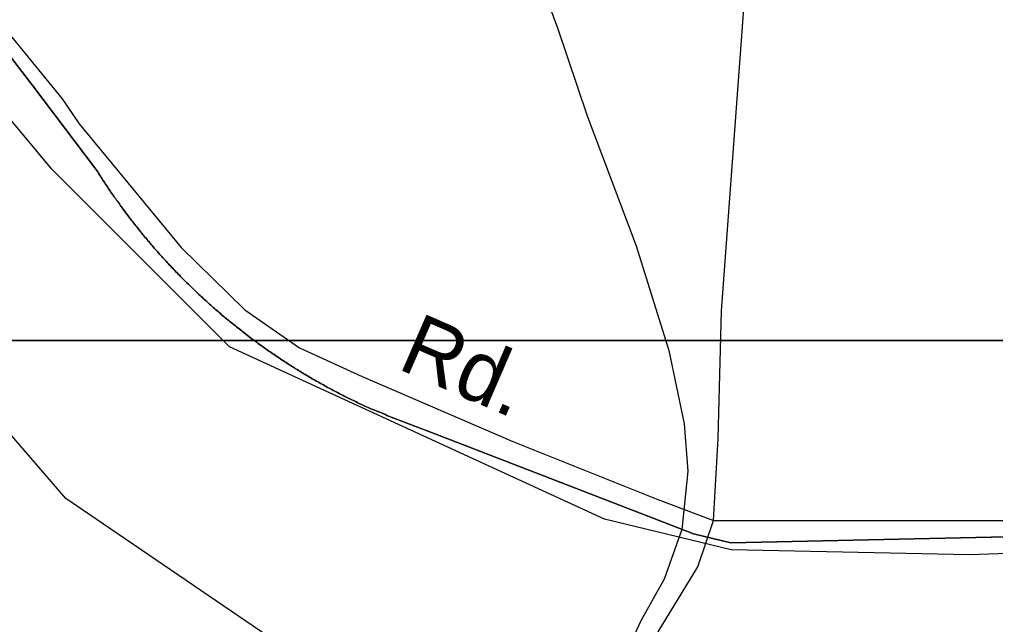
# Model space of a CAD drawing. Extents: x 2220236 to 2384410, y 720751 to 894131.
# Drawn here: x 2335783 to 2337300, y 816533 to 817474 of the extents above; entities that cross this region are included whole.
import ezdxf

# ---------------------------------------------------------------- set-up
doc = ezdxf.new("R2010")
doc.units = 0
for name, color, linetype in [('Exist Boundary Political City Limit New', 7, 'Continuous'), ('Exist Boundary Political City Limit Old', 7, 'Continuous'), ('Exist Hydrographic Creek Single Shore', 7, 'Continuous'), ('Exist Hydrographic Misc Water Feature', 7, 'Continuous'), ('Exist Road Secondary Type 51 Attributed', 7, 'Continuous'), ('Exist Road Secondary Type 51 Label', 7, 'Continuous'), ('Map Preparation Boundary City Limit Buffer Line', 7, 'Continuous'), ('Map Preparation Inset Cut Line', 7, 'Continuous')]:
    doc.layers.add(name, color=color, linetype=linetype)

msp = doc.modelspace()

# ---------------------------------------------------------------- linework, layer by layer
at = {"layer": 'Exist Boundary Political City Limit New'}
for points in [[(2335763.2, 817423.8), (2335798.8, 817377.3), (2335803.8, 817370.7), (2335902.2, 817241), (2335903.5, 817238.9), (2335905, 817236.8), (2335906.2, 817234.6), (2335907.5, 817232.5), (2335909, 817230.4), (2335910.2, 817228.3), (2335911.8, 817226.2), (2335913, 817224.1), (2335914.5, 817222.1), (2335915.8, 817219.9), (2335917.2, 817217.9), (2335918.5, 817215.8), (2335920, 817213.7), (2335921.2, 817211.6), (2335922.8, 817209.6), (2335924.2, 817207.5), (2335925.5, 817205.4), (2335927, 817203.4), (2335928.5, 817201.3), (2335929.8, 817199.2), (2335931.2, 817197.2), (2335932.8, 817195.2), (2335934.2, 817193.1), (2335935.5, 817191.1), (2335937, 817189.1), (2335938.5, 817187.1), (2335940, 817185), (2335943, 817181), (2335944.5, 817178.9), (2335953.5, 817166.9), (2335955, 817165), (2335958, 817161), (2335959.5, 817159.1), (2335961, 817157.1), (2335962.5, 817155.1), (2335964.2, 817153.1), (2335965.8, 817151.2), (2335967.2, 817149.2), (2335968.8, 817147.2), (2335970.2, 817145.3), (2335972, 817143.4), (2335973.5, 817141.4), (2335975, 817139.5), (2335976.8, 817137.6), (2335978.2, 817135.6), (2335980, 817133.8), (2335981.5, 817131.8), (2335983, 817129.9), (2335984.8, 817128), (2335986.2, 817126.1), (2335988, 817124.2), (2335989.5, 817122.2), (2335991.2, 817120.4), (2335992.8, 817118.5), (2335996.2, 817114.8), (2335997.8, 817112.9), (2335999.5, 817111), (2336001, 817109.1), (2336004.5, 817105.4), (2336006, 817103.5), (2336007.8, 817101.7), (2336009.5, 817099.8), (2336011.2, 817098), (2336012.8, 817096.1), (2336014.5, 817094.3), (2336016.2, 817092.5), (2336018, 817090.6), (2336019.8, 817088.8), (2336021.5, 817087), (2336023, 817085.2), (2336024.8, 817083.4), (2336026.5, 817081.6), (2336028.2, 817079.8), (2336030, 817078), (2336031.8, 817076.2), (2336033.5, 817074.4), (2336035.2, 817072.6), (2336038.8, 817069.1), (2336040.5, 817067.3), (2336042.5, 817065.6), (2336043.5, 817064.4), (2336046, 817062.1), (2336049.5, 817058.6), (2336053, 817055.1), (2336055, 817053.4), (2336056.8, 817051.6), (2336058.5, 817049.9), (2336060.2, 817048.2), (2336062.2, 817046.5), (2336064, 817044.8), (2336065.8, 817043.1), (2336067.8, 817041.4), (2336069.5, 817039.7), (2336071.2, 817038), (2336073.2, 817036.3), (2336075, 817034.6), (2336077, 817032.9), (2336078.8, 817031.3), (2336080.8, 817029.6), (2336082.5, 817028), (2336084.5, 817026.3), (2336086.2, 817024.7), (2336088.2, 817023), (2336090, 817021.4), (2336092, 817019.8), (2336093.8, 817018.1), (2336095.8, 817016.5), (2336097.5, 817014.9), (2336099.5, 817013.2), (2336101.5, 817011.6), (2336103.2, 817010.1), (2336105.2, 817008.4), (2336107.2, 817006.8), (2336109.2, 817005.2), (2336111, 817003.7), (2336113, 817002.1), (2336115, 817000.5), (2336117, 816998.9), (2336118.8, 816997.4), (2336120.8, 816995.8), (2336122.8, 816994.2), (2336124.8, 816992.7), (2336126.8, 816991.1), (2336128.8, 816989.6), (2336130.5, 816988.1), (2336132.5, 816986.6), (2336134.5, 816985), (2336140.5, 816980.5), (2336142.5, 816978.9), (2336144.5, 816977.4), (2336146.5, 816976), (2336152.5, 816971.5), (2336154.5, 816970.1), (2336156.5, 816968.6), (2336158.8, 816967.1), (2336160.8, 816965.6), (2336162.8, 816964.2), (2336164.8, 816962.8), (2336166.8, 816961.3), (2336168.8, 816959.9), (2336170.8, 816958.4), (2336173, 816957), (2336175, 816955.6), (2336177, 816954.2), (2336179, 816952.8), (2336181.2, 816951.4), (2336183.2, 816949.9), (2336185.2, 816948.6), (2336187.5, 816947.2), (2336189.5, 816945.8), (2336191.5, 816944.4), (2336193.8, 816943), (2336195.8, 816941.6), (2336197.8, 816940.3), (2336200, 816938.9), (2336202, 816937.6), (2336204.2, 816936.2), (2336206.2, 816934.9), (2336208.2, 816933.6), (2336210.5, 816932.2), (2336212.5, 816930.9), (2336214.8, 816929.6), (2336216.8, 816928.2), (2336219, 816926.9), (2336221, 816925.6), (2336223.2, 816924.4), (2336225.5, 816923.1), (2336227.5, 816921.8), (2336229.8, 816920.5), (2336231.8, 816919.2), (2336234, 816917.9), (2336236.2, 816916.7), (2336238.2, 816915.4), (2336240.5, 816914.2), (2336242.5, 816912.9), (2336244.8, 816911.7), (2336247, 816910.4), (2336249.2, 816909.2), (2336251.2, 816908), (2336253.5, 816906.8), (2336255.8, 816905.6), (2336257.8, 816904.3), (2336260, 816903.1), (2336262.2, 816901.9), (2336264.5, 816900.8), (2336266.8, 816899.6), (2336268.8, 816898.4), (2336271, 816897.2), (2336273.2, 816896.1), (2336275.5, 816894.9), (2336277.8, 816893.7), (2336280, 816892.6), (2336282.2, 816891.4), (2336284.2, 816890.2), (2336286.5, 816889.1), (2336288, 816888.4), (2336291, 816886.9), (2336293.2, 816885.8), (2336295.5, 816884.6), (2336297.8, 816883.6), (2336300, 816882.4), (2336302.2, 816881.4), (2336304.5, 816880.2), (2336306.8, 816879.2), (2336309, 816878.1), (2336311.2, 816877), (2336313.5, 816875.9), (2336315.8, 816874.9), (2336318, 816873.8), (2336320.2, 816872.8), (2336322.5, 816871.8), (2336325, 816870.7), (2336329.5, 816868.7), (2336332.5, 816867.3), (2336351.2, 816860), (2336354.5, 816858.2), (2336430.2, 816829.4), (2336732, 816712.6), (2336784.2, 816692.4), (2336831, 816674.3), (2336889, 816660.3), (2337579.2, 816675.1)], [(2337579.2, 816675.1), (2336889, 816660.3), (2336831, 816674.3), (2336784.2, 816692.4), (2336732, 816712.6), (2336430.2, 816829.4), (2336354.5, 816858.2), (2336351.2, 816860), (2336332.5, 816867.3), (2336329.5, 816868.7), (2336325, 816870.7), (2336322.5, 816871.8), (2336320.2, 816872.8), (2336318, 816873.8), (2336315.8, 816874.9), (2336313.5, 816875.9), (2336311.2, 816877), (2336309, 816878.1), (2336306.8, 816879.2), (2336304.5, 816880.2), (2336302.2, 816881.4), (2336300, 816882.4), (2336297.8, 816883.6), (2336295.5, 816884.6), (2336293.2, 816885.8), (2336291, 816886.9), (2336288, 816888.4), (2336286.5, 816889.1), (2336284.2, 816890.2), (2336282.2, 816891.4), (2336280, 816892.6), (2336277.8, 816893.7), (2336275.5, 816894.9), (2336273.2, 816896.1), (2336271, 816897.2), (2336268.8, 816898.4), (2336266.8, 816899.6), (2336264.5, 816900.8), (2336262.2, 816901.9), (2336260, 816903.1), (2336257.8, 816904.3), (2336255.8, 816905.6), (2336253.5, 816906.8), (2336251.2, 816908), (2336249.2, 816909.2), (2336247, 816910.4), (2336244.8, 816911.7), (2336242.5, 816912.9), (2336240.5, 816914.2), (2336238.2, 816915.4), (2336236.2, 816916.7), (2336234, 816917.9), (2336231.8, 816919.2), (2336229.8, 816920.5), (2336227.5, 816921.8), (2336225.5, 816923.1), (2336223.2, 816924.4), (2336221, 816925.6), (2336219, 816926.9), (2336216.8, 816928.2), (2336214.8, 816929.6), (2336212.5, 816930.9), (2336210.5, 816932.2), (2336208.2, 816933.6), (2336206.2, 816934.9), (2336204.2, 816936.2), (2336202, 816937.6), (2336200, 816938.9), (2336197.8, 816940.3), (2336195.8, 816941.6), (2336193.8, 816943), (2336191.5, 816944.4), (2336189.5, 816945.8), (2336187.5, 816947.2), (2336185.2, 816948.6), (2336183.2, 816949.9), (2336181.2, 816951.4), (2336179, 816952.8), (2336177, 816954.2), (2336175, 816955.6), (2336173, 816957), (2336170.8, 816958.4), (2336168.8, 816959.9), (2336166.8, 816961.3), (2336164.8, 816962.8), (2336162.8, 816964.2), (2336160.8, 816965.6), (2336158.8, 816967.1), (2336156.5, 816968.6), (2336154.5, 816970.1), (2336152.5, 816971.5), (2336146.5, 816976), (2336144.5, 816977.4), (2336142.5, 816978.9), (2336140.5, 816980.5), (2336134.5, 816985), (2336132.5, 816986.6), (2336130.5, 816988.1), (2336128.8, 816989.6), (2336126.8, 816991.1), (2336124.8, 816992.7), (2336122.8, 816994.2), (2336120.8, 816995.8), (2336118.8, 816997.4), (2336117, 816998.9), (2336115, 817000.5), (2336113, 817002.1), (2336111, 817003.7), (2336109.2, 817005.2), (2336107.2, 817006.8), (2336105.2, 817008.4), (2336103.2, 817010.1), (2336101.5, 817011.6), (2336099.5, 817013.2), (2336097.5, 817014.9), (2336095.8, 817016.5), (2336093.8, 817018.1), (2336092, 817019.8), (2336090, 817021.4), (2336088.2, 817023), (2336086.2, 817024.7), (2336084.5, 817026.3), (2336082.5, 817028), (2336080.8, 817029.6), (2336078.8, 817031.3), (2336077, 817032.9), (2336075, 817034.6), (2336073.2, 817036.3), (2336071.2, 817038), (2336069.5, 817039.7), (2336067.8, 817041.4), (2336065.8, 817043.1), (2336064, 817044.8), (2336062.2, 817046.5), (2336060.2, 817048.2), (2336058.5, 817049.9), (2336056.8, 817051.6), (2336055, 817053.4), (2336053, 817055.1), (2336049.5, 817058.6), (2336046, 817062.1), (2336043.5, 817064.4), (2336042.5, 817065.6), (2336040.5, 817067.3), (2336038.8, 817069.1), (2336035.2, 817072.6), (2336033.5, 817074.4), (2336031.8, 817076.2), (2336030, 817078), (2336028.2, 817079.8), (2336026.5, 817081.6), (2336024.8, 817083.4), (2336023, 817085.2), (2336021.5, 817087), (2336019.8, 817088.8), (2336018, 817090.6), (2336016.2, 817092.5), (2336014.5, 817094.3), (2336012.8, 817096.1), (2336011.2, 817098), (2336009.5, 817099.8), (2336007.8, 817101.7), (2336006, 817103.5), (2336004.5, 817105.4), (2336001, 817109.1), (2335999.5, 817111), (2335997.8, 817112.9), (2335996.2, 817114.8), (2335992.8, 817118.5), (2335991.2, 817120.4), (2335989.5, 817122.2), (2335988, 817124.2), (2335986.2, 817126.1), (2335984.8, 817128), (2335983, 817129.9), (2335981.5, 817131.8), (2335980, 817133.8), (2335978.2, 817135.6), (2335976.8, 817137.6), (2335975, 817139.5), (2335973.5, 817141.4), (2335972, 817143.4), (2335970.2, 817145.3), (2335968.8, 817147.2), (2335967.2, 817149.2), (2335965.8, 817151.2), (2335964.2, 817153.1), (2335962.5, 817155.1), (2335961, 817157.1), (2335959.5, 817159.1), (2335958, 817161), (2335955, 817165), (2335953.5, 817166.9), (2335944.5, 817178.9), (2335943, 817181), (2335940, 817185), (2335938.5, 817187.1), (2335937, 817189.1), (2335935.5, 817191.1), (2335934.2, 817193.1), (2335932.8, 817195.2), (2335931.2, 817197.2), (2335929.8, 817199.2), (2335928.5, 817201.3), (2335927, 817203.4), (2335925.5, 817205.4), (2335924.2, 817207.5), (2335922.8, 817209.6), (2335921.2, 817211.6), (2335920, 817213.7), (2335918.5, 817215.8), (2335917.2, 817217.9), (2335915.8, 817219.9), (2335914.5, 817222.1), (2335913, 817224.1), (2335911.8, 817226.2), (2335910.2, 817228.3), (2335909, 817230.4), (2335907.5, 817232.5), (2335906.2, 817234.6), (2335905, 817236.8), (2335903.5, 817238.9), (2335902.2, 817241), (2335803.8, 817370.7), (2335798.8, 817377.3), (2335763.2, 817423.8)]]:
    msp.add_lwpolyline(points, dxfattribs=at)
at = {"layer": 'Exist Boundary Political City Limit Old'}
for points in [[(2337260.1, 816641.7), (2336889.7, 816649.6), (2336692.7, 816696.9), (2336109.5, 816965), (2335833.7, 817241.1), (2335717.1, 817380.6), (2335517.8, 817447.2)], [(2337260.1, 816641.7), (2336889.7, 816649.6), (2336692.7, 816696.9), (2336109.5, 816965), (2335833.7, 817241.1), (2335717.1, 817380.6), (2335517.8, 817447.2)], [(2338142.7, 816618.1), (2337725, 816657.5), (2337260.1, 816641.7)], [(2338142.7, 816618.1), (2337725, 816657.5), (2337260.1, 816641.7)]]:
    msp.add_lwpolyline(points, dxfattribs=at)
at = {"layer": 'Exist Hydrographic Creek Single Shore'}
msp.add_lwpolyline([(2336703, 816342.7), (2336619.2, 816362.1), (2336182.3, 816506.4), (2335855.2, 816729.2), (2335677.2, 816935.4), (2335577.1, 816983.8), (2335386.2, 816946.4), (2335162.1, 816786.3), (2334904.1, 816818.4), (2334719.2, 816915.9), (2334593.1, 817022.4), (2334584.1, 817064.6)], dxfattribs=at)
at = {"layer": 'Exist Hydrographic Misc Water Feature'}
msp.add_lwpolyline([(2335917.5, 818424.3), (2336010.4, 818328.9), (2336107.4, 818233.5), (2336215.9, 818094.4), (2336287.4, 817980.3), (2336367.4, 817846.3), (2336428.1, 817765.9), (2336494.5, 817689.8), (2336548.7, 817623.2), (2336584.8, 817554.1), (2336619.4, 817461), (2336665.8, 817324), (2336741.6, 817121.8), (2336792.7, 816959), (2336816.3, 816845.4), (2336822.2, 816771.4), (2336813, 816681), (2336785.1, 816604), (2336749, 816538.8), (2336717, 816469.6), (2336703, 816342.7)], dxfattribs=at)
at = {"layer": 'Exist Road Secondary Type 51 Attributed'}
for points in [[(2336862.2, 816694.7), (2336869.3, 816822.5), (2336874.4, 817021), (2336938.4, 817883.7), (2336948.6, 818003.2), (2336972.1, 818298.3), (2336986.5, 818424.3), (2336997.9, 818468.6), (2337020.9, 818552.8), (2337082.9, 818721.4), (2337160.6, 818914.2), (2337185.4, 819002.7), (2337226, 819121), (2337247, 819209.3), (2337249.3, 819349.2), (2337231.7, 819481), (2337176.6, 819748.2), (2337133.9, 819975.6)], [(2333626.2, 818812.7), (2333689.1, 818786.2), (2333727.9, 818769.8), (2333830.4, 818726.8), (2333939.5, 818682.1), (2334071.7, 818624.2), (2334328.5, 818504.5), (2334658.5, 818316.5), (2334900.5, 818149.5), (2335168.9, 817940.7), (2335266.9, 817865.8), (2335514, 817676.9), (2335717.8, 817511.4), (2335849.5, 817350.5), (2335876.3, 817311.3), (2336034.6, 817119.3), (2336133.6, 817022.5), (2336218.4, 816963.6), (2336315.8, 816918.9), (2336549.9, 816817.6), (2336773, 816728.5), (2336862.2, 816694.7)], [(2336862.2, 816694.7), (2337323.4, 816695), (2337749.3, 816695), (2338067.4, 816672.7), (2338249.5, 816650.1), (2338502.8, 816582.9), (2338604.5, 816550.6)], [(2336653.1, 816396.7), (2336714.5, 816453.7), (2336776.1, 816522.1), (2336837.6, 816623.1), (2336862.2, 816694.7)]]:
    msp.add_lwpolyline(points, dxfattribs=at)
at = {"layer": 'Map Preparation Boundary City Limit Buffer Line'}
for points in [[(2335763.2, 817423.8), (2335798.8, 817377.3), (2335803.8, 817370.7), (2335902.2, 817241), (2335903.5, 817238.9), (2335905, 817236.8), (2335906.2, 817234.6), (2335907.5, 817232.5), (2335909, 817230.4), (2335910.2, 817228.3), (2335911.8, 817226.2), (2335913, 817224.1), (2335914.5, 817222.1), (2335915.8, 817219.9), (2335917.2, 817217.9), (2335918.5, 817215.8), (2335920, 817213.7), (2335921.2, 817211.6), (2335922.8, 817209.6), (2335924.2, 817207.5), (2335925.5, 817205.4), (2335927, 817203.4), (2335928.5, 817201.3), (2335929.8, 817199.2), (2335931.2, 817197.2), (2335932.8, 817195.2), (2335934.2, 817193.1), (2335935.5, 817191.1), (2335937, 817189.1), (2335938.5, 817187.1), (2335940, 817185), (2335943, 817181), (2335944.5, 817178.9), (2335953.5, 817166.9), (2335955, 817165), (2335958, 817161), (2335959.5, 817159.1), (2335961, 817157.1), (2335962.5, 817155.1), (2335964.2, 817153.1), (2335965.8, 817151.2), (2335967.2, 817149.2), (2335968.8, 817147.2), (2335970.2, 817145.3), (2335972, 817143.4), (2335973.5, 817141.4), (2335975, 817139.5), (2335976.8, 817137.6), (2335978.2, 817135.6), (2335980, 817133.8), (2335981.5, 817131.8), (2335983, 817129.9), (2335984.8, 817128), (2335986.2, 817126.1), (2335988, 817124.2), (2335989.5, 817122.2), (2335991.2, 817120.4), (2335992.8, 817118.5), (2335996.2, 817114.8), (2335997.8, 817112.9), (2335999.5, 817111), (2336001, 817109.1), (2336004.5, 817105.4), (2336006, 817103.5), (2336007.8, 817101.7), (2336009.5, 817099.8), (2336011.2, 817098), (2336012.8, 817096.1), (2336014.5, 817094.3), (2336016.2, 817092.5), (2336018, 817090.6), (2336019.8, 817088.8), (2336021.5, 817087), (2336023, 817085.2), (2336024.8, 817083.4), (2336026.5, 817081.6), (2336028.2, 817079.8), (2336030, 817078), (2336031.8, 817076.2), (2336033.5, 817074.4), (2336035.2, 817072.6), (2336038.8, 817069.1), (2336040.5, 817067.3), (2336042.5, 817065.6), (2336043.5, 817064.4), (2336046, 817062.1), (2336049.5, 817058.6), (2336053, 817055.1), (2336055, 817053.4), (2336056.8, 817051.6), (2336058.5, 817049.9), (2336060.2, 817048.2), (2336062.2, 817046.5), (2336064, 817044.8), (2336065.8, 817043.1), (2336067.8, 817041.4), (2336069.5, 817039.7), (2336071.2, 817038), (2336073.2, 817036.3), (2336075, 817034.6), (2336077, 817032.9), (2336078.8, 817031.3), (2336080.8, 817029.6), (2336082.5, 817028), (2336084.5, 817026.3), (2336086.2, 817024.7), (2336088.2, 817023), (2336090, 817021.4), (2336092, 817019.8), (2336093.8, 817018.1), (2336095.8, 817016.5), (2336097.5, 817014.9), (2336099.5, 817013.2), (2336101.5, 817011.6), (2336103.2, 817010.1), (2336105.2, 817008.4), (2336107.2, 817006.8), (2336109.2, 817005.2), (2336111, 817003.7), (2336113, 817002.1), (2336115, 817000.5), (2336117, 816998.9), (2336118.8, 816997.4), (2336120.8, 816995.8), (2336122.8, 816994.2), (2336124.8, 816992.7), (2336126.8, 816991.1), (2336128.8, 816989.6), (2336130.5, 816988.1), (2336132.5, 816986.6), (2336134.5, 816985), (2336140.5, 816980.5), (2336142.5, 816978.9), (2336144.5, 816977.4), (2336146.5, 816976), (2336152.5, 816971.5), (2336154.5, 816970.1), (2336156.5, 816968.6), (2336158.8, 816967.1), (2336160.8, 816965.6), (2336162.8, 816964.2), (2336164.8, 816962.8), (2336166.8, 816961.3), (2336168.8, 816959.9), (2336170.8, 816958.4), (2336173, 816957), (2336175, 816955.6), (2336177, 816954.2), (2336179, 816952.8), (2336181.2, 816951.4), (2336183.2, 816949.9), (2336185.2, 816948.6), (2336187.5, 816947.2), (2336189.5, 816945.8), (2336191.5, 816944.4), (2336193.8, 816943), (2336195.8, 816941.6), (2336197.8, 816940.3), (2336200, 816938.9), (2336202, 816937.6), (2336204.2, 816936.2), (2336206.2, 816934.9), (2336208.2, 816933.6), (2336210.5, 816932.2), (2336212.5, 816930.9), (2336214.8, 816929.6), (2336216.8, 816928.2), (2336219, 816926.9), (2336221, 816925.6), (2336223.2, 816924.4), (2336225.5, 816923.1), (2336227.5, 816921.8), (2336229.8, 816920.5), (2336231.8, 816919.2), (2336234, 816917.9), (2336236.2, 816916.7), (2336238.2, 816915.4), (2336240.5, 816914.2), (2336242.5, 816912.9), (2336244.8, 816911.7), (2336247, 816910.4), (2336249.2, 816909.2), (2336251.2, 816908), (2336253.5, 816906.8), (2336255.8, 816905.6), (2336257.8, 816904.3), (2336260, 816903.1), (2336262.2, 816901.9), (2336264.5, 816900.8), (2336266.8, 816899.6), (2336268.8, 816898.4), (2336271, 816897.2), (2336273.2, 816896.1), (2336275.5, 816894.9), (2336277.8, 816893.7), (2336280, 816892.6), (2336282.2, 816891.4), (2336284.2, 816890.2), (2336286.5, 816889.1), (2336288, 816888.4), (2336291, 816886.9), (2336293.2, 816885.8), (2336295.5, 816884.6), (2336297.8, 816883.6), (2336300, 816882.4), (2336302.2, 816881.4), (2336304.5, 816880.2), (2336306.8, 816879.2), (2336309, 816878.1), (2336311.2, 816877), (2336313.5, 816875.9), (2336315.8, 816874.9), (2336318, 816873.8), (2336320.2, 816872.8), (2336322.5, 816871.8), (2336325, 816870.7), (2336329.5, 816868.7), (2336332.5, 816867.3), (2336351.2, 816860), (2336354.5, 816858.2), (2336430.2, 816829.4), (2336732, 816712.6), (2336784.2, 816692.4), (2336831, 816674.3), (2336889, 816660.3), (2337579.2, 816675.1)], [(2337579.2, 816675.1), (2336889, 816660.3), (2336831, 816674.3), (2336784.2, 816692.4), (2336732, 816712.6), (2336430.2, 816829.4), (2336354.5, 816858.2), (2336351.2, 816860), (2336332.5, 816867.3), (2336329.5, 816868.7), (2336325, 816870.7), (2336322.5, 816871.8), (2336320.2, 816872.8), (2336318, 816873.8), (2336315.8, 816874.9), (2336313.5, 816875.9), (2336311.2, 816877), (2336309, 816878.1), (2336306.8, 816879.2), (2336304.5, 816880.2), (2336302.2, 816881.4), (2336300, 816882.4), (2336297.8, 816883.6), (2336295.5, 816884.6), (2336293.2, 816885.8), (2336291, 816886.9), (2336288, 816888.4), (2336286.5, 816889.1), (2336284.2, 816890.2), (2336282.2, 816891.4), (2336280, 816892.6), (2336277.8, 816893.7), (2336275.5, 816894.9), (2336273.2, 816896.1), (2336271, 816897.2), (2336268.8, 816898.4), (2336266.8, 816899.6), (2336264.5, 816900.8), (2336262.2, 816901.9), (2336260, 816903.1), (2336257.8, 816904.3), (2336255.8, 816905.6), (2336253.5, 816906.8), (2336251.2, 816908), (2336249.2, 816909.2), (2336247, 816910.4), (2336244.8, 816911.7), (2336242.5, 816912.9), (2336240.5, 816914.2), (2336238.2, 816915.4), (2336236.2, 816916.7), (2336234, 816917.9), (2336231.8, 816919.2), (2336229.8, 816920.5), (2336227.5, 816921.8), (2336225.5, 816923.1), (2336223.2, 816924.4), (2336221, 816925.6), (2336219, 816926.9), (2336216.8, 816928.2), (2336214.8, 816929.6), (2336212.5, 816930.9), (2336210.5, 816932.2), (2336208.2, 816933.6), (2336206.2, 816934.9), (2336204.2, 816936.2), (2336202, 816937.6), (2336200, 816938.9), (2336197.8, 816940.3), (2336195.8, 816941.6), (2336193.8, 816943), (2336191.5, 816944.4), (2336189.5, 816945.8), (2336187.5, 816947.2), (2336185.2, 816948.6), (2336183.2, 816949.9), (2336181.2, 816951.4), (2336179, 816952.8), (2336177, 816954.2), (2336175, 816955.6), (2336173, 816957), (2336170.8, 816958.4), (2336168.8, 816959.9), (2336166.8, 816961.3), (2336164.8, 816962.8), (2336162.8, 816964.2), (2336160.8, 816965.6), (2336158.8, 816967.1), (2336156.5, 816968.6), (2336154.5, 816970.1), (2336152.5, 816971.5), (2336146.5, 816976), (2336144.5, 816977.4), (2336142.5, 816978.9), (2336140.5, 816980.5), (2336134.5, 816985), (2336132.5, 816986.6), (2336130.5, 816988.1), (2336128.8, 816989.6), (2336126.8, 816991.1), (2336124.8, 816992.7), (2336122.8, 816994.2), (2336120.8, 816995.8), (2336118.8, 816997.4), (2336117, 816998.9), (2336115, 817000.5), (2336113, 817002.1), (2336111, 817003.7), (2336109.2, 817005.2), (2336107.2, 817006.8), (2336105.2, 817008.4), (2336103.2, 817010.1), (2336101.5, 817011.6), (2336099.5, 817013.2), (2336097.5, 817014.9), (2336095.8, 817016.5), (2336093.8, 817018.1), (2336092, 817019.8), (2336090, 817021.4), (2336088.2, 817023), (2336086.2, 817024.7), (2336084.5, 817026.3), (2336082.5, 817028), (2336080.8, 817029.6), (2336078.8, 817031.3), (2336077, 817032.9), (2336075, 817034.6), (2336073.2, 817036.3), (2336071.2, 817038), (2336069.5, 817039.7), (2336067.8, 817041.4), (2336065.8, 817043.1), (2336064, 817044.8), (2336062.2, 817046.5), (2336060.2, 817048.2), (2336058.5, 817049.9), (2336056.8, 817051.6), (2336055, 817053.4), (2336053, 817055.1), (2336049.5, 817058.6), (2336046, 817062.1), (2336043.5, 817064.4), (2336042.5, 817065.6), (2336040.5, 817067.3), (2336038.8, 817069.1), (2336035.2, 817072.6), (2336033.5, 817074.4), (2336031.8, 817076.2), (2336030, 817078), (2336028.2, 817079.8), (2336026.5, 817081.6), (2336024.8, 817083.4), (2336023, 817085.2), (2336021.5, 817087), (2336019.8, 817088.8), (2336018, 817090.6), (2336016.2, 817092.5), (2336014.5, 817094.3), (2336012.8, 817096.1), (2336011.2, 817098), (2336009.5, 817099.8), (2336007.8, 817101.7), (2336006, 817103.5), (2336004.5, 817105.4), (2336001, 817109.1), (2335999.5, 817111), (2335997.8, 817112.9), (2335996.2, 817114.8), (2335992.8, 817118.5), (2335991.2, 817120.4), (2335989.5, 817122.2), (2335988, 817124.2), (2335986.2, 817126.1), (2335984.8, 817128), (2335983, 817129.9), (2335981.5, 817131.8), (2335980, 817133.8), (2335978.2, 817135.6), (2335976.8, 817137.6), (2335975, 817139.5), (2335973.5, 817141.4), (2335972, 817143.4), (2335970.2, 817145.3), (2335968.8, 817147.2), (2335967.2, 817149.2), (2335965.8, 817151.2), (2335964.2, 817153.1), (2335962.5, 817155.1), (2335961, 817157.1), (2335959.5, 817159.1), (2335958, 817161), (2335955, 817165), (2335953.5, 817166.9), (2335944.5, 817178.9), (2335943, 817181), (2335940, 817185), (2335938.5, 817187.1), (2335937, 817189.1), (2335935.5, 817191.1), (2335934.2, 817193.1), (2335932.8, 817195.2), (2335931.2, 817197.2), (2335929.8, 817199.2), (2335928.5, 817201.3), (2335927, 817203.4), (2335925.5, 817205.4), (2335924.2, 817207.5), (2335922.8, 817209.6), (2335921.2, 817211.6), (2335920, 817213.7), (2335918.5, 817215.8), (2335917.2, 817217.9), (2335915.8, 817219.9), (2335914.5, 817222.1), (2335913, 817224.1), (2335911.8, 817226.2), (2335910.2, 817228.3), (2335909, 817230.4), (2335907.5, 817232.5), (2335906.2, 817234.6), (2335905, 817236.8), (2335903.5, 817238.9), (2335902.2, 817241), (2335803.8, 817370.7), (2335798.8, 817377.3), (2335763.2, 817423.8)]]:
    msp.add_lwpolyline(points, dxfattribs=at)
at = {"layer": 'Map Preparation Inset Cut Line'}
for points in [[(2329807.7, 835464.4), (2346103.7, 835464.4), (2346103.7, 816974.9), (2329807.7, 816974.9), (2329807.7, 835464.4)], [(2329807.7, 835464.4), (2346103.7, 835464.4), (2346103.7, 816974.9), (2329807.7, 816974.9), (2329807.7, 835464.4)], [(2329807.7, 816974.9), (2370566.3, 816974.8), (2370566.3, 785046.7), (2329807.6, 785046.7), (2329807.7, 816974.9)], [(2329807.7, 816974.9), (2370566.3, 816974.8), (2370566.3, 785046.7), (2329807.6, 785046.7), (2329807.7, 816974.9)]]:
    msp.add_lwpolyline(points, dxfattribs=at)

# ---------------------------------------------------------------- texts
at = {"layer": 'Exist Road Secondary Type 51 Label'}
msp.add_text('Rd.', height=95, rotation=336.5898, dxfattribs=at).set_placement((2336368.6, 816931.8))

doc.saveas('drawing.dxf')
